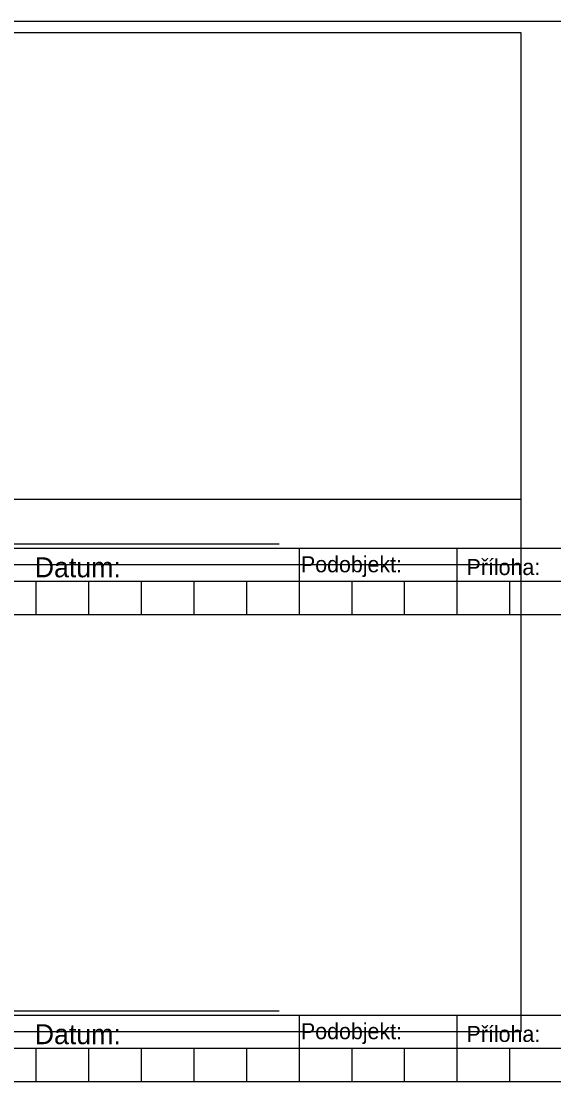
# Model space of a CAD drawing. Extents: x 1391 to 5528, y -6194 to 565.
# Drawn here: x 4157 to 4557, y -4684 to -3887 of the extents above; entities that cross this region are included whole.
import ezdxf

# ---------------------------------------------------------------- set-up
doc = ezdxf.new("R2010")
doc.units = 0
for name, color, linetype in [('Vrstva 11', 7, 'Continuous'), ('Vrstva 2', 7, 'Continuous'), ('Vrstva 3', 7, 'Continuous'), ('Vrstva 8', 7, 'Continuous')]:
    doc.layers.add(name, color=color, linetype=linetype)

# ---------------------------------------------------------------- blocks, each defined once
blk = doc.blocks.new('_U1')
at = {"layer": 'Vrstva 8'}
for p, q in [((3.35, 0.25), (3.35, -0.25)), ((4.535, 0.25), (4.535, -0.25)), ((8.5, 0), (-8.5, 0)), ((1.375, 0), (1.375, -0.25)), ((1.77, 0), (1.77, -0.25)), ((2.165, 0), (2.165, -0.25)), ((2.56, 0), (2.56, -0.25)), ((2.955, 0), (2.955, -0.25)), ((3.745, 0), (3.745, -0.25)), ((4.14, 0), (4.14, -0.25)), ((4.93, 0), (4.93, -0.25))]:
    blk.add_line(p, q, dxfattribs=at)
blk.add_lwpolyline([(-8.5, 0.25), (8.5, 0.25), (8.5, -0.25), (-8.5, -0.25)], close=True, dxfattribs=at)
for s, p in [('Podobjekt:', (3.3643, 0.0699)), ('Příloha:', (4.6073, 0.0493))]:
    blk.add_text(s, height=0.12, dxfattribs=at).set_placement(p)
blk = doc.blocks.new('_U2')
at = {"layer": 'Vrstva 3'}
blk.add_line((-2.6675, -1.82505), (2.6675, -1.82505), dxfattribs=at)
for s, p in [('Razítko oprávněné osoby:', (-2.5675, 1.92495)), ('Podpis:', (-2.5675, -2.07505)), ('Datum:', (0.8325, -2.07505))]:
    blk.add_text(s, height=0.15, dxfattribs=at).set_placement(p)
blk = doc.blocks.new('_U3')
at = {"layer": 'Vrstva 2'}
blk.add_lwpolyline([(-5.33255, 2.00005), (5.33245, 2.00005), (5.33245, -1.99995), (-5.33255, -1.99995)], close=True, dxfattribs=at)

msp = doc.modelspace()

# ---------------------------------------------------------------- linework, layer by layer
at = {"layer": 'Vrstva 11'}
msp.add_line((1390.73, -3886.96), (5438.99, -3886.96), dxfattribs=at)

# ---------------------------------------------------------------- block references
at = {"layer": 'Vrstva 2', "xscale": 100, "yscale": 100}
for p in [(3998.89, -4095.35), (3998.89, -4446.03)]:
    msp.add_blockref('_U3', p, dxfattribs=at)
at = {"layer": 'Vrstva 3', "xscale": 100, "yscale": 100}
for p in [(4083.89, -4097.1), (4083.89, -4447.78)]:
    msp.add_blockref('_U2', p, dxfattribs=at)
at = {"layer": 'Vrstva 8', "xscale": 100, "yscale": 100}
for p in [(4030.56, -4307.85), (4030.56, -4658.53)]:
    msp.add_blockref('_U1', p, dxfattribs=at)

doc.saveas('drawing.dxf')
